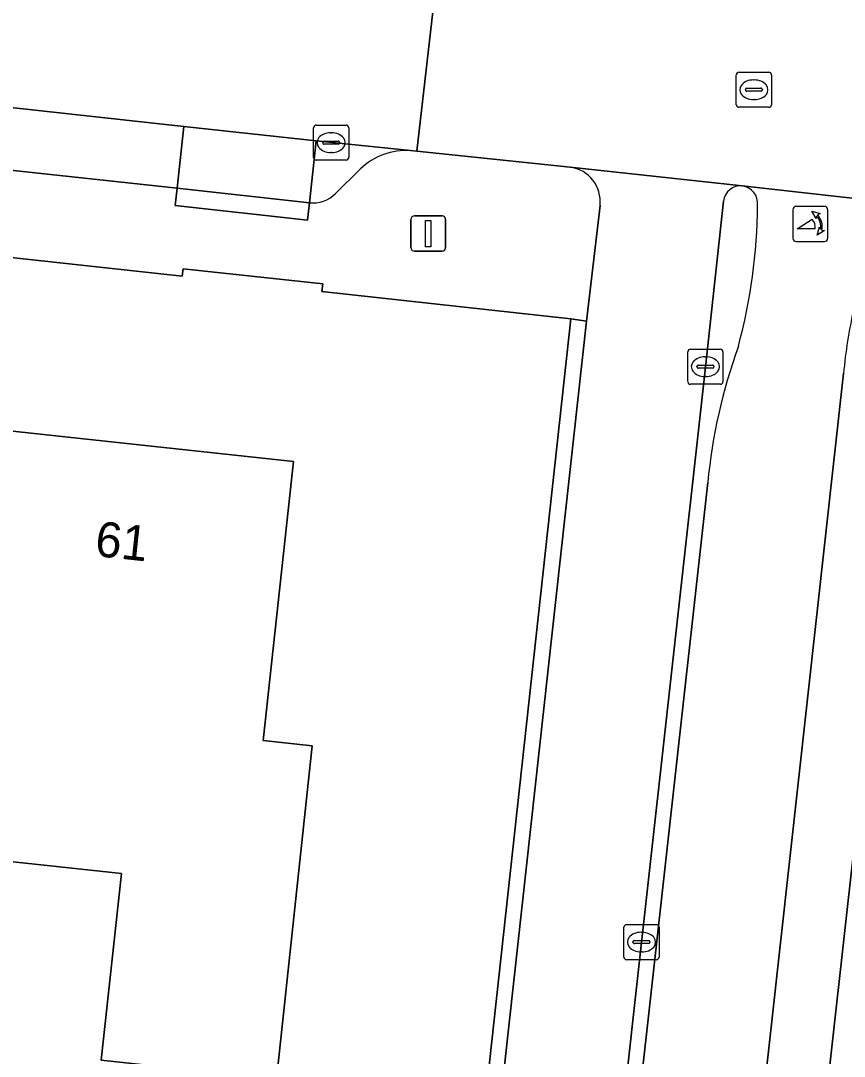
# Model space of a CAD drawing. Extents: x 160455 to 162082, y 388339 to 389736.
# Drawn here: x 161308.29 to 161331.74, y 388470.25 to 388499.74 of the extents above; entities that cross this region are included whole.
import ezdxf

# ---------------------------------------------------------------- set-up
doc = ezdxf.new("R2010")
doc.units = 0
for name, color, linetype in [('IMGEO_Erf', 7, 'Continuous'), ('IMGEO_Fietspad_gesloten', 7, 'Continuous'), ('IMGEO_Groenvoorziening', 7, 'Continuous'), ('IMGEO_Kolk', 7, 'Continuous'), ('IMGEO_Lichtmast', 7, 'Continuous'), ('IMGEO_Pand', 7, 'Continuous'), ('IMGEO_Pand_nummerreeks', 7, 'Continuous'), ('IMGEO_Parkeervlak_open', 7, 'Continuous'), ('IMGEO_Poller', 7, 'Continuous'), ('IMGEO_Rijbaan_lokaal_gesloten', 7, 'Continuous'), ('IMGEO_Rijbaan_lokaal_open', 7, 'Continuous'), ('IMGEO_Rioolput', 7, 'Continuous'), ('IMGEO_Verkeerseiland_open', 7, 'Continuous'), ('IMGEO_Voetpad_open', 7, 'Continuous')]:
    doc.layers.add(name, color=color, linetype=linetype)

msp = doc.modelspace()

# ---------------------------------------------------------------- linework, layer by layer
at = {"layer": 'IMGEO_Erf'}
for points in [[(161320.493, 388459.464), (161320.723, 388461.547), (161318.775, 388461.757), (161314.682, 388462.199), (161315.031, 388465.267), (161319.077, 388464.827), (161321.035, 388464.609), (161323.954, 388491.258), (161316.864, 388492.032), (161316.888, 388492.253), (161312.911, 388492.681), (161312.888, 388492.466), (161248.583, 388499.488)], [(161541.258, 388467.838), (161500, 388472.296), (161427.505, 388480.13), (161333.589, 388490.266), (161326.754, 388428.963)], [(161306.818, 388488.186), (161312.364, 388487.59), (161316.052, 388487.193), (161315.192, 388479.248), (161316.583, 388479.098), (161315.576, 388469.598), (161310.582, 388470.141), (161311.157, 388475.46), (161305.416, 388476.08)]]:
    msp.add_lwpolyline(points, dxfattribs=at)
at = {"layer": 'IMGEO_Fietspad_gesloten'}
for points in [[(161334.411, 388494.418), (161328.833, 388495.039)], [(161318.22, 388395.67), (161318.056, 388394.02), (161313.89, 388361.517), (161313.891, 388359.759), (161316.303, 388359.726), (161316.19, 388360.338), (161316.255, 388361.354), (161320.481, 388393.885), (161324.76, 388426.823), (161331.719, 388489.7)], [(161327.851, 388486.591), (161320.776, 388422.914), (161318.225, 388404.114)]]:
    msp.add_lwpolyline(points, dxfattribs=at)
for centre, radius, start, end in [((161328.774, 388494.543), 0.5, 353.6246, 83.2379), ((161313.396, 388494.607), 15.875, 344.9095, 359.5666), ((161346.176, 388488.366), 14.518, 167.4402, 174.7275), ((161343.494, 388485.114), 15.712, 160.053, 174.6052)]:
    msp.add_arc(centre, radius, start, end, dxfattribs=at)
at = {"layer": 'IMGEO_Groenvoorziening'}
msp.add_lwpolyline([(161321.462, 388464.557), (161324.401, 388491.184), (161323.954, 388491.258), (161321.035, 388464.609)], close=True, dxfattribs=at)
at = {"layer": 'IMGEO_Kolk'}
for p, q in [((161316.703, 388496.772), (161317.555, 388496.772)), ((161316.628, 388495.846), (161316.628, 388496.698)), ((161317.116, 388496.552), (161317.141, 388496.552)), ((161317.629, 388496.698), (161317.629, 388495.846)), ((161316.887, 388496.266), (161316.887, 388496.278)), ((161317.325, 388496.229), (161316.927, 388496.229)), ((161316.93, 388496.315), (161317.328, 388496.315)), ((161317.371, 388496.278), (161317.371, 388496.266)), ((161317.139, 388495.992), (161317.114, 388495.992)), ((161317.555, 388495.772), (161316.703, 388495.772)), ((161327.284, 388489.465), (161327.284, 388490.317)), ((161327.359, 388490.391), (161328.211, 388490.391)), ((161328.285, 388490.317), (161328.285, 388489.465)), ((161327.772, 388490.171), (161327.797, 388490.171)), ((161327.543, 388489.885), (161327.543, 388489.897)), ((161327.981, 388489.848), (161327.583, 388489.848)), ((161327.586, 388489.934), (161327.984, 388489.934)), ((161328.027, 388489.897), (161328.027, 388489.885)), ((161328.211, 388489.391), (161327.359, 388489.391)), ((161327.795, 388489.611), (161327.77, 388489.611)), ((161325.463, 388473.078), (161325.463, 388473.93)), ((161325.538, 388474.004), (161326.39, 388474.004)), ((161325.951, 388473.784), (161325.976, 388473.784)), ((161326.464, 388473.93), (161326.464, 388473.078)), ((161325.722, 388473.498), (161325.722, 388473.51)), ((161326.16, 388473.461), (161325.762, 388473.461)), ((161325.765, 388473.547), (161326.163, 388473.547)), ((161326.206, 388473.51), (161326.206, 388473.498)), ((161325.974, 388473.224), (161325.949, 388473.224)), ((161326.39, 388473.004), (161325.538, 388473.004))]:
    msp.add_line(p, q, dxfattribs=at)
for points in [[(161316.703, 388496.772), (161317.555, 388496.772)], [(161316.628, 388495.846), (161316.628, 388496.698)], [(161317.629, 388496.698), (161317.629, 388495.846)], [(161317.555, 388495.772), (161316.703, 388495.772)], [(161327.284, 388489.465), (161327.284, 388490.317)], [(161327.359, 388490.391), (161328.211, 388490.391)], [(161328.285, 388490.317), (161328.285, 388489.465)], [(161328.211, 388489.391), (161327.359, 388489.391)], [(161325.463, 388473.078), (161325.463, 388473.93)], [(161325.538, 388474.004), (161326.39, 388474.004)], [(161326.464, 388473.93), (161326.464, 388473.078)], [(161326.39, 388473.004), (161325.538, 388473.004)]]:
    msp.add_lwpolyline(points, dxfattribs=at)
for centre, radius, start, end in [((161316.705, 388496.696), 0.0765, 91.552, 178.448), ((161316.705, 388496.696), 0.0765, 91.552, 178.448), ((161317.553, 388496.696), 0.0765, 1.552, 88.448), ((161317.553, 388496.696), 0.0765, 1.552, 88.448), ((161316.927, 388496.275), 0.0403, 85.8775, 175.7526), ((161316.924, 388496.265), 0.0366, 178.938, 274.7102), ((161317.328, 388496.272), 0.043, 264.8664, 352.4533), ((161317.332, 388496.277), 0.0386, 1.7309, 96.639), ((161316.705, 388495.848), 0.0765, 181.552, 268.448), ((161316.705, 388495.848), 0.0765, 181.552, 268.448), ((161317.553, 388495.848), 0.0765, 271.552, 358.448), ((161317.553, 388495.848), 0.0765, 271.552, 358.448), ((161327.361, 388490.315), 0.0765, 91.552, 178.448), ((161327.361, 388490.315), 0.0765, 91.552, 178.448), ((161328.209, 388490.315), 0.0765, 1.552, 88.448), ((161328.209, 388490.315), 0.0765, 1.552, 88.448), ((161327.583, 388489.894), 0.0403, 85.8775, 175.7526), ((161327.58, 388489.884), 0.0366, 178.938, 274.7102), ((161327.984, 388489.891), 0.043, 264.8664, 352.4533), ((161327.988, 388489.896), 0.0386, 1.7309, 96.639), ((161327.361, 388489.467), 0.0765, 181.552, 268.448), ((161327.361, 388489.467), 0.0765, 181.552, 268.448), ((161328.209, 388489.467), 0.0765, 271.552, 358.448), ((161328.209, 388489.467), 0.0765, 271.552, 358.448), ((161325.54, 388473.928), 0.0765, 91.552, 178.448), ((161325.54, 388473.928), 0.0765, 91.552, 178.448), ((161326.388, 388473.928), 0.0765, 1.552, 88.448), ((161326.388, 388473.928), 0.0765, 1.552, 88.448), ((161325.762, 388473.507), 0.0403, 85.8775, 175.7526), ((161325.759, 388473.497), 0.0366, 178.938, 274.7102), ((161326.163, 388473.504), 0.043, 264.8664, 352.4533), ((161326.167, 388473.509), 0.0386, 1.7309, 96.639), ((161325.54, 388473.08), 0.0765, 181.552, 268.448), ((161325.54, 388473.08), 0.0765, 181.552, 268.448), ((161326.388, 388473.08), 0.0765, 271.552, 358.448), ((161326.388, 388473.08), 0.0765, 271.552, 358.448)]:
    msp.add_arc(centre, radius, start, end, dxfattribs=at)
for centre, major_axis, ratio, start_param, end_param in [((161317.115, 388496.272), (-0.387, 0.002), 0.722429, 4.712389, 7.853982), ((161317.14, 388496.272), (-0.39, 0.002), 0.717154, 1.570796, 4.712389), ((161327.771, 388489.891), (-0.387, 0.002), 0.722429, 4.712389, 7.853982), ((161327.796, 388489.891), (-0.39, 0.002), 0.717154, 1.570796, 4.712389), ((161325.95, 388473.504), (-0.387, 0.002), 0.722429, 4.712389, 7.853982), ((161325.975, 388473.504), (-0.39, 0.002), 0.717154, 1.570796, 4.712389)]:
    msp.add_ellipse(centre, major_axis=major_axis, ratio=ratio, start_param=start_param, end_param=end_param, dxfattribs=at)
at = {"layer": 'IMGEO_Lichtmast'}
for p, q in [((161319.398, 388493.284), (161319.398, 388494.084)), ((161319.398, 388494.084), (161319.398, 388493.284)), ((161319.498, 388494.184), (161320.288, 388494.184)), ((161320.288, 388494.184), (161319.498, 388494.184)), ((161320.388, 388494.084), (161320.388, 388493.284)), ((161320.388, 388493.284), (161320.388, 388494.084)), ((161320.288, 388493.184), (161319.498, 388493.184)), ((161319.498, 388493.184), (161320.288, 388493.184))]:
    msp.add_line(p, q, dxfattribs=at)
msp.add_lwpolyline([(161319.818, 388494.059), (161319.968, 388494.059), (161319.968, 388493.309), (161319.818, 388493.309), (161319.818, 388494.059)], dxfattribs=at)
for centre, start, end in [((161319.498, 388494.084), 90, 180), ((161319.498, 388494.084), 90, 180), ((161320.288, 388494.084), 0, 90), ((161320.288, 388494.084), 360, 90), ((161319.498, 388493.284), 180, 270), ((161319.498, 388493.284), 180, 270), ((161320.288, 388493.284), 270, 0), ((161320.288, 388493.284), 270, 0)]:
    msp.add_arc(centre, 0.1, start, end, dxfattribs=at)
at = {"layer": 'IMGEO_Pand'}
msp.add_lwpolyline([(161306.586, 388486.183), (161305.416, 388476.08), (161311.157, 388475.46), (161310.582, 388470.141), (161315.576, 388469.598), (161316.583, 388479.098), (161315.192, 388479.248), (161316.052, 388487.193), (161312.364, 388487.59), (161306.818, 388488.186)], close=True, dxfattribs=at)
at = {"layer": 'IMGEO_Parkeervlak_open'}
for points in [[(161312.935, 388496.735), (161307.924, 388497.278), (161307.733, 388495.517), (161312.745, 388494.979)], [(161316.699, 388496.327), (161312.935, 388496.735), (161312.745, 388494.979), (161316.507, 388494.561)]]:
    msp.add_lwpolyline(points, close=True, dxfattribs=at)
for points in [[(161319.391, 388496.044), (161317.714, 388496.217), (161316.699, 388496.327), (161316.507, 388494.561)], [(161317.249, 388494.822), (161317.956, 388495.518)]]:
    msp.add_lwpolyline(points, dxfattribs=at)
for centre, radius, start, end in [((161319.262, 388494.177), 1.872, 86.0348, 134.226), ((161316.607, 388495.463), 0.907, 263.692, 315.0668)]:
    msp.add_arc(centre, radius, start, end, dxfattribs=at)
at = {"layer": 'IMGEO_Poller'}
for p, q in [((161330.275, 388494.362), (161330.275, 388493.555)), ((161330.275, 388494.362), (161330.275, 388493.555)), ((161331.177, 388494.457), (161330.369, 388494.457)), ((161331.177, 388494.457), (161330.369, 388494.457)), ((161331.271, 388493.555), (161331.271, 388494.362)), ((161331.271, 388493.555), (161331.271, 388494.362)), ((161330.369, 388493.46), (161331.177, 388493.46)), ((161330.369, 388493.46), (161331.177, 388493.46))]:
    msp.add_line(p, q, dxfattribs=at)
for points in [[(161330.91, 388493.813), (161330.397, 388493.813), (161330.827, 388494.088)], [(161330.954, 388494.186), (161330.942, 388494.113), (161330.817, 388494.318)], [(161330.817, 388494.318), (161331.048, 388494.252), (161330.977, 388494.22)], [(161330.97, 388493.641), (161331.036, 388493.872), (161331.066, 388493.804)], [(161331.102, 388493.777), (161331.174, 388493.766), (161330.97, 388493.641)]]:
    msp.add_lwpolyline(points, dxfattribs=at)
for centre, radius, start, end in [((161330.369, 388494.362), 0.0946, 90, 180), ((161330.369, 388494.362), 0.0946, 90, 180), ((161331.177, 388494.362), 0.0946, 0, 90), ((161331.177, 388494.362), 0.0946, 0, 90), ((161330.582, 388493.863), 0.332, 351.3247, 42.4854), ((161330.596, 388493.873), 0.476, 351.7527, 41.1691), ((161330.596, 388493.873), 0.516, 349.3569, 42.2912), ((161330.369, 388493.555), 0.0946, 180, 270), ((161330.369, 388493.555), 0.0946, 180, 270), ((161331.177, 388493.555), 0.0946, 270, 0), ((161331.177, 388493.555), 0.0946, 270, 0)]:
    msp.add_arc(centre, radius, start, end, dxfattribs=at)
at = {"layer": 'IMGEO_Rijbaan_lokaal_gesloten'}
for points in [[(161320.096, 388500.652), (161320.021, 388500), (161319.564, 388496.026), (161323.935, 388495.571), (161328.833, 388495.039), (161334.411, 388494.418), (161339.565, 388493.866), (161340.126, 388498.938)], [(161328.833, 388495.039), (161323.935, 388495.571)], [(161324.784, 388494.486), (161324.401, 388491.184), (161321.462, 388464.557), (161321.111, 388461.505), (161317.56, 388429.661), (161317.162, 388426.091), (161316.76, 388422.608)], [(161320.258, 388422.182), (161322.196, 388439.738), (161324.257, 388458.09), (161325.962, 388473.498), (161327.783, 388489.878), (161328.297, 388494.604)]]:
    msp.add_lwpolyline(points, dxfattribs=at)
for centre, radius, start, end in [((161323.806, 388494.596), 0.984, 353.6072, 82.4784), ((161328.787, 388494.549), 0.493, 84.5896, 173.5337)]:
    msp.add_arc(centre, radius, start, end, dxfattribs=at)
at = {"layer": 'IMGEO_Rijbaan_lokaal_open'}
msp.add_lwpolyline([(161295.468, 388503.402), (161291.553, 388503.821), (161290.639, 388503.918), (161279.587, 388505.1), (161275.65, 388505.521), (161274.141, 388505.683), (161273.632, 388500.994), (161273.988, 388500.955), (161277.52, 388500.573), (161282.804, 388500), (161282.957, 388499.983), (161286.516, 388499.598), (161304.176, 388497.684), (161307.924, 388497.278), (161312.935, 388496.735), (161316.699, 388496.327), (161317.714, 388496.217), (161319.391, 388496.044), (161319.564, 388496.026), (161320.021, 388500), (161320.096, 388500.652), (161306.645, 388502.206)], close=True, dxfattribs=at)
at = {"layer": 'IMGEO_Rioolput'}
for p, q in [((161328.665, 388497.352), (161328.665, 388498.204)), ((161328.74, 388498.278), (161329.592, 388498.278)), ((161329.666, 388498.204), (161329.666, 388497.352)), ((161329.153, 388498.058), (161329.178, 388498.058)), ((161328.924, 388497.772), (161328.924, 388497.784)), ((161329.362, 388497.735), (161328.964, 388497.735)), ((161328.967, 388497.821), (161329.365, 388497.821)), ((161329.408, 388497.784), (161329.408, 388497.772)), ((161329.176, 388497.498), (161329.151, 388497.498)), ((161329.592, 388497.278), (161328.74, 388497.278))]:
    msp.add_line(p, q, dxfattribs=at)
for points in [[(161328.665, 388497.352), (161328.665, 388498.204)], [(161328.74, 388498.278), (161329.592, 388498.278)], [(161329.666, 388498.204), (161329.666, 388497.352)], [(161329.592, 388497.278), (161328.74, 388497.278)]]:
    msp.add_lwpolyline(points, dxfattribs=at)
for centre, radius, start, end in [((161328.742, 388498.202), 0.0765, 91.552, 178.448), ((161328.742, 388498.202), 0.0765, 91.552, 178.448), ((161329.59, 388498.202), 0.0765, 1.552, 88.448), ((161329.59, 388498.202), 0.0765, 1.552, 88.448), ((161328.964, 388497.781), 0.0403, 85.8775, 175.7526), ((161328.961, 388497.771), 0.0366, 178.938, 274.7102), ((161329.365, 388497.778), 0.043, 264.8664, 352.4533), ((161329.369, 388497.783), 0.0386, 1.7309, 96.639), ((161328.742, 388497.354), 0.0765, 181.552, 268.448), ((161328.742, 388497.354), 0.0765, 181.552, 268.448), ((161329.59, 388497.354), 0.0765, 271.552, 358.448), ((161329.59, 388497.354), 0.0765, 271.552, 358.448)]:
    msp.add_arc(centre, radius, start, end, dxfattribs=at)
for centre, major_axis, ratio, start_param, end_param in [((161329.152, 388497.778), (-0.387, 0.002), 0.722429, 4.712389, 7.853982), ((161329.177, 388497.778), (-0.39, 0.002), 0.717154, 1.570796, 4.712389)]:
    msp.add_ellipse(centre, major_axis=major_axis, ratio=ratio, start_param=start_param, end_param=end_param, dxfattribs=at)
at = {"layer": 'IMGEO_Verkeerseiland_open'}
for points in [[(161328.297, 388494.604), (161327.783, 388489.878), (161325.962, 388473.498), (161324.257, 388458.09), (161322.196, 388439.738), (161320.258, 388422.182)], [(161318.225, 388404.114), (161320.776, 388422.914), (161327.851, 388486.591)]]:
    msp.add_lwpolyline(points, dxfattribs=at)
for centre, radius, start, end in [((161328.787, 388494.549), 0.493, 84.5896, 173.5337), ((161328.774, 388494.543), 0.5, 353.6246, 83.2379), ((161313.396, 388494.607), 15.875, 344.9095, 359.5666), ((161343.494, 388485.114), 15.712, 160.053, 174.6052)]:
    msp.add_arc(centre, radius, start, end, dxfattribs=at)
at = {"layer": 'IMGEO_Voetpad_open'}
for points in [[(161248.583, 388499.488), (161312.888, 388492.466), (161312.911, 388492.681), (161316.888, 388492.253), (161316.864, 388492.032), (161323.954, 388491.258), (161324.401, 388491.184), (161324.784, 388494.486)], [(161323.935, 388495.571), (161319.564, 388496.026), (161319.391, 388496.044)], [(161316.507, 388494.561), (161316.452, 388494.065), (161312.69, 388494.483), (161312.745, 388494.979), (161307.733, 388495.517)], [(161317.956, 388495.518), (161317.249, 388494.822)], [(161326.688, 388428.367), (161326.721, 388428.665), (161326.754, 388428.963), (161333.589, 388490.266), (161332.005, 388491.523)], [(161331.719, 388489.7), (161324.76, 388426.823), (161320.481, 388393.885), (161316.255, 388361.354), (161316.19, 388360.338), (161316.303, 388359.726), (161319.786, 388359.333), (161318.425, 388360.053), (161318.02, 388361.496), (161322.212, 388393.79), (161324.364, 388410.363), (161324.604, 388412.213), (161325.863, 388421.649), (161326.329, 388425.146), (161326.688, 388428.367)]]:
    msp.add_lwpolyline(points, dxfattribs=at)
msp.add_lwpolyline([(161312.745, 388494.979), (161312.69, 388494.483), (161316.452, 388494.065), (161316.507, 388494.561)], close=True, dxfattribs=at)
for centre, radius, start, end in [((161319.262, 388494.177), 1.872, 86.0348, 134.226), ((161323.806, 388494.596), 0.984, 353.6072, 82.4784), ((161316.607, 388495.463), 0.907, 263.692, 315.0668), ((161346.176, 388488.366), 14.518, 167.4402, 174.7275)]:
    msp.add_arc(centre, radius, start, end, dxfattribs=at)

# ---------------------------------------------------------------- texts
at = {"layer": 'IMGEO_Pand_nummerreeks'}
msp.add_text('61', height=1, rotation=353.8621, dxfattribs=at).set_placement((161310.376, 388484.504))

doc.saveas('drawing.dxf')
